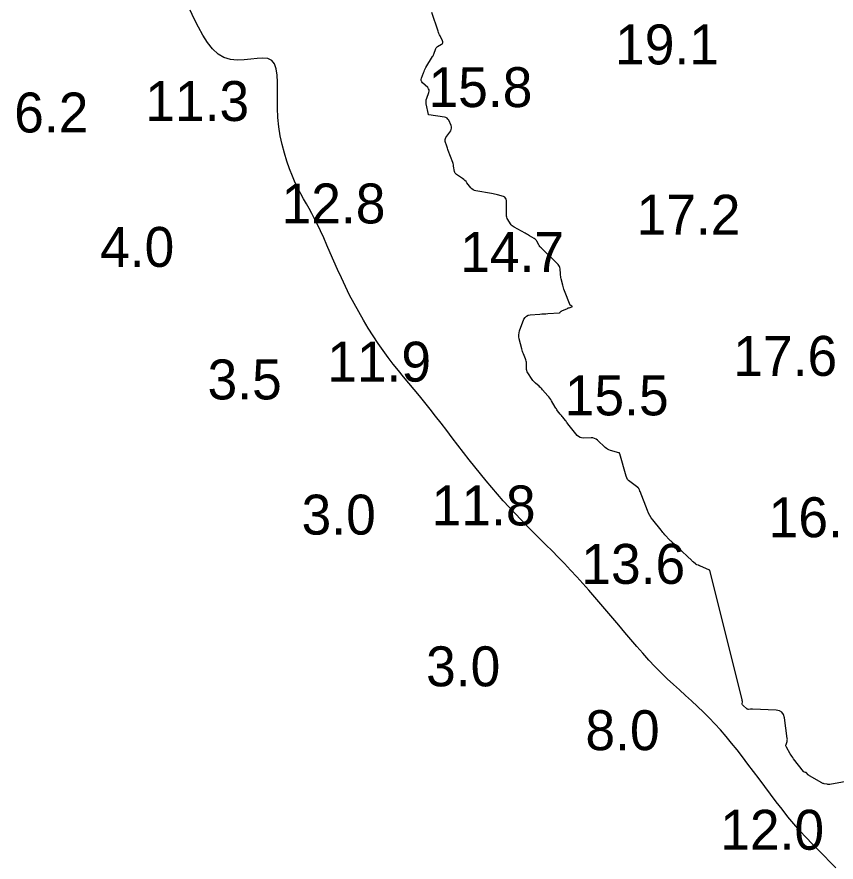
# Model space of a CAD drawing. Extents: x 3040093 to 3056816, y 408076 to 509144.
# Drawn here: x 3044007.2 to 3044109.7, y 435755 to 435860.9 of the extents above; entities that cross this region are included whole.
import ezdxf

# ---------------------------------------------------------------- set-up
doc = ezdxf.new("R2010")
doc.units = 0
for name, color, linetype in [('V-CHAN-CONT-EL12-1112', 7, 'Continuous'), ('V-CHAN-CONT-EL15', 7, 'Continuous'), ('V-TOPO-SOUN-0810', 7, 'Continuous')]:
    doc.layers.add(name, color=color, linetype=linetype)

msp = doc.modelspace()

# ---------------------------------------------------------------- linework, layer by layer
at = {"layer": 'V-CHAN-CONT-EL12-1112'}
msp.add_lwpolyline([(3044109.67, 435754.32), (3044108.94, 435755.06), (3044108.21, 435755.81), (3044107.46, 435756.56), (3044106.71, 435757.34), (3044105.95, 435758.13), (3044105.19, 435758.97), (3044104.44, 435759.83), (3044103.69, 435760.73), (3044102.96, 435761.66), (3044102.22, 435762.6), (3044101.5, 435763.55), (3044100.78, 435764.51), (3044100.07, 435765.46), (3044099.37, 435766.4), (3044098.68, 435767.32), (3044098, 435768.22), (3044097.31, 435769.1), (3044096.63, 435769.95), (3044095.94, 435770.79), (3044095.25, 435771.59), (3044094.55, 435772.37), (3044093.84, 435773.12), (3044093.12, 435773.84), (3044092.38, 435774.54), (3044091.63, 435775.23), (3044090.87, 435775.91), (3044090.11, 435776.6), (3044089.34, 435777.29), (3044088.57, 435778.01), (3044087.81, 435778.76), (3044087.04, 435779.54), (3044086.29, 435780.35), (3044085.53, 435781.19), (3044084.77, 435782.05), (3044084.02, 435782.93), (3044083.27, 435783.81), (3044082.52, 435784.7), (3044081.77, 435785.59), (3044081.02, 435786.48), (3044080.27, 435787.36), (3044079.52, 435788.23), (3044078.76, 435789.09), (3044078, 435789.94), (3044077.24, 435790.78), (3044076.48, 435791.61), (3044075.71, 435792.42), (3044074.93, 435793.22), (3044074.15, 435794.01), (3044073.37, 435794.79), (3044072.59, 435795.57), (3044071.82, 435796.34), (3044071.04, 435797.12), (3044070.28, 435797.9), (3044069.53, 435798.69), (3044068.78, 435799.49), (3044068.05, 435800.3), (3044067.32, 435801.12), (3044066.6, 435801.96), (3044065.89, 435802.81), (3044065.18, 435803.67), (3044064.48, 435804.55), (3044063.77, 435805.44), (3044063.07, 435806.35), (3044062.36, 435807.26), (3044061.66, 435808.18), (3044060.96, 435809.1), (3044060.27, 435810), (3044059.58, 435810.89), (3044058.89, 435811.77), (3044058.21, 435812.62), (3044057.54, 435813.44), (3044056.87, 435814.24), (3044056.22, 435815.02), (3044055.56, 435815.81), (3044054.92, 435816.6), (3044054.27, 435817.41), (3044053.63, 435818.24), (3044053, 435819.1), (3044052.37, 435820.01), (3044051.75, 435820.95), (3044051.13, 435821.92), (3044050.53, 435822.93), (3044049.94, 435823.96), (3044049.37, 435825), (3044048.81, 435826.06), (3044048.29, 435827.13), (3044047.78, 435828.2), (3044047.3, 435829.26), (3044046.83, 435830.31), (3044046.39, 435831.33), (3044045.97, 435832.31), (3044045.56, 435833.23), (3044045.18, 435834.1), (3044044.8, 435834.9), (3044044.43, 435835.62), (3044044.08, 435836.28), (3044043.73, 435836.9), (3044043.39, 435837.5), (3044043.05, 435838.1), (3044042.71, 435838.72), (3044042.36, 435839.4), (3044042.01, 435840.13), (3044041.65, 435840.95), (3044041.3, 435841.85), (3044040.96, 435842.81), (3044040.64, 435843.83), (3044040.36, 435844.9), (3044040.12, 435846.01), (3044039.93, 435847.15), (3044039.81, 435848.3), (3044039.77, 435849.46), (3044039.76, 435850.6), (3044039.78, 435851.69), (3044039.78, 435852.71), (3044039.74, 435853.62), (3044039.63, 435854.4), (3044039.42, 435855.01), (3044039.08, 435855.44), (3044038.58, 435855.67), (3044037.96, 435855.73), (3044037.23, 435855.69), (3044036.43, 435855.6), (3044035.59, 435855.51), (3044034.73, 435855.47), (3044033.88, 435855.55), (3044033.07, 435855.8), (3044032.33, 435856.25), (3044031.65, 435856.89), (3044031.02, 435857.68), (3044030.44, 435858.6), (3044029.89, 435859.6), (3044029.36, 435860.67), (3044028.84, 435861.75)], dxfattribs=at)
at = {"layer": 'V-CHAN-CONT-EL15'}
for points in [[(3044093.92, 435791.6), (3044093.87, 435791.62), (3044092.67, 435792.14), (3044092.62, 435792.16), (3044092.58, 435792.18), (3044092.53, 435792.2), (3044092.48, 435792.22), (3044092.29, 435792.29), (3044092.24, 435792.31), (3044092.19, 435792.33), (3044092.15, 435792.36), (3044092.11, 435792.39), (3044091.86, 435792.61), (3044091.81, 435792.65), (3044091.75, 435792.7), (3044091.7, 435792.75), (3044091.65, 435792.8), (3044089.86, 435794.48), (3044089.78, 435794.56), (3044089.7, 435794.63), (3044089.62, 435794.7), (3044089.54, 435794.78), (3044089.21, 435795.07), (3044089.13, 435795.14), (3044089.05, 435795.22), (3044088.97, 435795.29), (3044088.9, 435795.37), (3044088.29, 435796.04), (3044088.16, 435796.18), (3044088.04, 435796.32), (3044087.92, 435796.46), (3044087.8, 435796.61), (3044086.76, 435797.9), (3044086.56, 435798.17), (3044086.38, 435798.45), (3044086.23, 435798.75), (3044086.09, 435799.06), (3044085.17, 435801.45), (3044085.16, 435801.47), (3044085.15, 435801.5), (3044085.14, 435801.52), (3044085.14, 435801.54), (3044085.1, 435801.63), (3044085.09, 435801.65), (3044085.09, 435801.67), (3044085.08, 435801.69), (3044085.07, 435801.71), (3044085.03, 435801.83), (3044085.03, 435801.84), (3044085.02, 435801.85), (3044085.01, 435801.86), (3044085, 435801.87), (3044084.95, 435801.91), (3044084.94, 435801.91), (3044084.93, 435801.92), (3044084.91, 435801.93), (3044084.9, 435801.94), (3044083.89, 435802.69), (3044083.73, 435802.82), (3044083.6, 435802.98), (3044083.5, 435803.16), (3044083.42, 435803.36), (3044082.62, 435806.19), (3044082.61, 435806.21), (3044082.6, 435806.26), (3044082.6, 435806.26), (3044082.59, 435806.27), (3044082.59, 435806.28), (3044082.59, 435806.28), (3044082.58, 435806.28), (3044082.58, 435806.28), (3044082.58, 435806.28), (3044082.55, 435806.29), (3044082.54, 435806.29), (3044082.53, 435806.3), (3044081.45, 435806.61), (3044081.27, 435806.67), (3044081.11, 435806.75), (3044080.95, 435806.85), (3044080.81, 435806.97), (3044079.86, 435807.87), (3044079.67, 435808.01), (3044079.48, 435808.11), (3044079.26, 435808.16), (3044079.04, 435808.18), (3044078.09, 435808.14), (3044077.86, 435808.16), (3044077.66, 435808.22), (3044077.47, 435808.33), (3044077.31, 435808.49), (3044076.14, 435809.95), (3044076.06, 435810.05), (3044075.98, 435810.16), (3044075.9, 435810.26), (3044075.82, 435810.36), (3044075.49, 435810.75), (3044075.41, 435810.86), (3044075.33, 435810.96), (3044075.25, 435811.06), (3044075.17, 435811.16), (3044074.85, 435811.58), (3044074.77, 435811.69), (3044074.7, 435811.8), (3044074.63, 435811.91), (3044074.56, 435812.02), (3044074.09, 435812.82), (3044073.99, 435812.98), (3044073.87, 435813.14), (3044073.75, 435813.3), (3044073.63, 435813.45), (3044072.96, 435814.21), (3044072.86, 435814.32), (3044072.75, 435814.43), (3044072.64, 435814.54), (3044072.53, 435814.64), (3044072.07, 435815.03), (3044071.96, 435815.14), (3044071.86, 435815.24), (3044071.76, 435815.36), (3044071.68, 435815.48), (3044071.1, 435816.33), (3044071.03, 435816.46), (3044070.98, 435816.6), (3044070.95, 435816.74), (3044070.94, 435816.88), (3044070.95, 435817.49), (3044070.95, 435817.64), (3044070.93, 435817.78), (3044070.89, 435817.93), (3044070.84, 435818.07), (3044070.57, 435818.7), (3044070.51, 435818.85), (3044070.45, 435819.01), (3044070.4, 435819.16), (3044070.36, 435819.32), (3044070.04, 435820.56), (3044069.99, 435820.82), (3044069.99, 435821.07), (3044070.02, 435821.33), (3044070.09, 435821.58), (3044070.64, 435823.02), (3044070.77, 435823.26), (3044070.94, 435823.43), (3044071.15, 435823.54), (3044071.42, 435823.59), (3044072.64, 435823.67), (3044072.89, 435823.69), (3044073.14, 435823.7), (3044073.39, 435823.72), (3044073.64, 435823.74), (3044075.07, 435823.84), (3044075.1, 435823.85), (3044075.13, 435823.86), (3044075.16, 435823.87), (3044075.18, 435823.9), (3044075.27, 435824.01), (3044075.3, 435824.03), (3044075.32, 435824.05), (3044075.35, 435824.07), (3044075.38, 435824.09), (3044076.07, 435824.39), (3044076.12, 435824.42), (3044076.18, 435824.44), (3044076.24, 435824.46), (3044076.3, 435824.48), (3044076.64, 435824.59), (3044076.65, 435824.59), (3044076.65, 435824.6), (3044076.65, 435824.6), (3044076.65, 435824.61), (3044076.63, 435824.65), (3044076.63, 435824.66), (3044076.62, 435824.67), (3044076.62, 435824.68), (3044076.61, 435824.68), (3044076.5, 435824.74), (3044076.48, 435824.76), (3044076.46, 435824.77), (3044076.45, 435824.79), (3044076.44, 435824.81), (3044075.71, 435826.61), (3044075.64, 435826.78), (3044075.58, 435826.96), (3044075.53, 435827.13), (3044075.49, 435827.31), (3044075.3, 435828.09), (3044075.27, 435828.25), (3044075.24, 435828.4), (3044075.22, 435828.56), (3044075.2, 435828.72), (3044075.15, 435829.35), (3044075.12, 435829.5), (3044075.07, 435829.64), (3044075, 435829.77), (3044074.9, 435829.88), (3044072.77, 435831.97), (3044072.68, 435832.06), (3044072.61, 435832.15), (3044072.54, 435832.25), (3044072.48, 435832.36), (3044072.26, 435832.79), (3044072.2, 435832.9), (3044072.12, 435832.99), (3044072.03, 435833.07), (3044071.93, 435833.14), (3044071.33, 435833.49), (3044071.19, 435833.57), (3044071.06, 435833.65), (3044070.92, 435833.73), (3044070.78, 435833.81), (3044069.42, 435834.55), (3044069.28, 435834.64), (3044069.16, 435834.74), (3044069.05, 435834.85), (3044068.96, 435834.98), (3044068.6, 435835.52), (3044068.52, 435835.66), (3044068.47, 435835.8), (3044068.44, 435835.95), (3044068.43, 435836.11), (3044068.43, 435837.89), (3044068.41, 435838.07), (3044068.34, 435838.21), (3044068.23, 435838.32), (3044068.07, 435838.39), (3044067.33, 435838.61), (3044067.15, 435838.66), (3044066.96, 435838.71), (3044066.78, 435838.75), (3044066.59, 435838.79), (3044064.61, 435839.12), (3044064.43, 435839.17), (3044064.27, 435839.25), (3044064.12, 435839.36), (3044063.99, 435839.5), (3044063.5, 435840.12), (3044063.38, 435840.27), (3044063.25, 435840.4), (3044063.1, 435840.53), (3044062.95, 435840.64), (3044062.2, 435841.16), (3044062.11, 435841.24), (3044062.03, 435841.33), (3044061.98, 435841.43), (3044061.95, 435841.54), (3044061.83, 435842.2), (3044061.82, 435842.24), (3044061.82, 435842.28), (3044061.81, 435842.32), (3044061.8, 435842.36), (3044061.77, 435842.52), (3044061.76, 435842.56), (3044061.75, 435842.6), (3044061.73, 435842.64), (3044061.72, 435842.68), (3044061.16, 435844.17), (3044061.11, 435844.31), (3044061.06, 435844.45), (3044061.02, 435844.58), (3044060.97, 435844.72), (3044060.79, 435845.28), (3044060.76, 435845.41), (3044060.76, 435845.54), (3044060.8, 435845.67), (3044060.87, 435845.79), (3044061.46, 435846.63), (3044061.54, 435846.79), (3044061.58, 435846.95), (3044061.57, 435847.11), (3044061.52, 435847.28), (3044061.21, 435847.96), (3044061.12, 435848.11), (3044061.01, 435848.23), (3044060.86, 435848.31), (3044060.69, 435848.35), (3044058.72, 435848.62), (3044058.72, 435848.62), (3044058.71, 435848.62), (3044058.71, 435848.63), (3044058.71, 435848.63), (3044058.69, 435848.65), (3044058.69, 435848.65), (3044058.68, 435848.66), (3044058.68, 435848.66), (3044058.68, 435848.67), (3044058.41, 435849.99), (3044058.39, 435850.17), (3044058.39, 435850.35), (3044058.41, 435850.53), (3044058.46, 435850.71), (3044058.73, 435851.42), (3044058.77, 435851.59), (3044058.76, 435851.75), (3044058.69, 435851.9), (3044058.58, 435852.04), (3044057.93, 435852.65), (3044057.83, 435852.78), (3044057.77, 435852.92), (3044057.76, 435853.07), (3044057.8, 435853.23), (3044058.05, 435853.91), (3044058.12, 435854.07), (3044058.2, 435854.24), (3044058.28, 435854.39), (3044058.37, 435854.55), (3044059.19, 435855.92), (3044059.25, 435856.03), (3044059.3, 435856.14), (3044059.35, 435856.25), (3044059.39, 435856.36), (3044059.54, 435856.82), (3044059.59, 435856.93), (3044059.65, 435857.02), (3044059.73, 435857.11), (3044059.83, 435857.18), (3044060.33, 435857.5), (3044060.43, 435857.58), (3044060.48, 435857.67), (3044060.48, 435857.78), (3044060.44, 435857.9), (3044060.13, 435858.51), (3044060.06, 435858.65), (3044059.99, 435858.8), (3044059.93, 435858.95), (3044059.88, 435859.1), (3044059.12, 435861.43)], [(3044112.37, 435765.37), (3044108.92, 435764.78), (3044108.83, 435764.77), (3044108.75, 435764.77), (3044108.66, 435764.78), (3044108.58, 435764.79), (3044108.23, 435764.85), (3044108.15, 435764.87), (3044108.07, 435764.9), (3044107.99, 435764.93), (3044107.91, 435764.97), (3044106.4, 435765.84), (3044106.35, 435765.88), (3044106.3, 435765.91), (3044106.26, 435765.95), (3044106.21, 435765.99), (3044106.01, 435766.21), (3044105.99, 435766.23), (3044105.96, 435766.25), (3044105.93, 435766.27), (3044105.89, 435766.27), (3044105.75, 435766.3), (3044105.71, 435766.31), (3044105.68, 435766.33), (3044105.66, 435766.35), (3044105.63, 435766.38), (3044104.39, 435767.98), (3044104.28, 435768.14), (3044104.17, 435768.29), (3044104.07, 435768.45), (3044103.97, 435768.61), (3044103.5, 435769.42), (3044103.46, 435769.5), (3044103.44, 435769.59), (3044103.44, 435769.68), (3044103.46, 435769.77), (3044103.57, 435770.14), (3044103.59, 435770.23), (3044103.6, 435770.33), (3044103.61, 435770.42), (3044103.6, 435770.52), (3044103.26, 435773.11), (3044103.15, 435773.52), (3044102.94, 435773.82), (3044102.62, 435774), (3044102.2, 435774.08), (3044099.26, 435774.19), (3044099.2, 435774.2), (3044099.14, 435774.2), (3044099.08, 435774.19), (3044099.01, 435774.19), (3044098.76, 435774.16), (3044098.7, 435774.16), (3044098.65, 435774.18), (3044098.59, 435774.2), (3044098.54, 435774.23), (3044098.06, 435774.66), (3044098.02, 435774.7), (3044097.99, 435774.75), (3044097.97, 435774.81), (3044097.97, 435774.87), (3044097.98, 435775.12), (3044097.98, 435775.18), (3044097.97, 435775.24), (3044097.96, 435775.3), (3044097.95, 435775.36), (3044093.92, 435791.6)]]:
    msp.add_lwpolyline(points, dxfattribs=at)

# ---------------------------------------------------------------- texts
at = {"layer": 'V-TOPO-SOUN-0810'}
for s, p in [('19.1 ', (3044082.04, 435854.95)), ('15.8 ', (3044058.68, 435849.6)), ('11.3 ', (3044023.22, 435847.86)), ('6.2', (3044006.81, 435846.42)), ('12.8 ', (3044040.28, 435835.03)), ('17.2 ', (3044084.73, 435833.62)), ('4.0', (3044017.56, 435829.59)), ('14.7 ', (3044062.65, 435828.96)), ('17.6 ', (3044096.84, 435815.94)), ('11.9 ', (3044045.99, 435815.22)), ('3.5', (3044031.02, 435812.99)), ('15.5 ', (3044075.74, 435810.99)), ('11.8 ', (3044059.08, 435797.21)), ('3.0', (3044042.79, 435796.06)), ('16.3 ', (3044101.27, 435795.73)), ('13.6 ', (3044077.81, 435789.89)), ('3.0', (3044058.38, 435777.06)), ('8.0', (3044078.33, 435769.06)), ('12.0 ', (3044095.2, 435756.59))]:
    msp.add_text(s, height=5, dxfattribs=at).set_placement(p)

doc.saveas('drawing.dxf')
